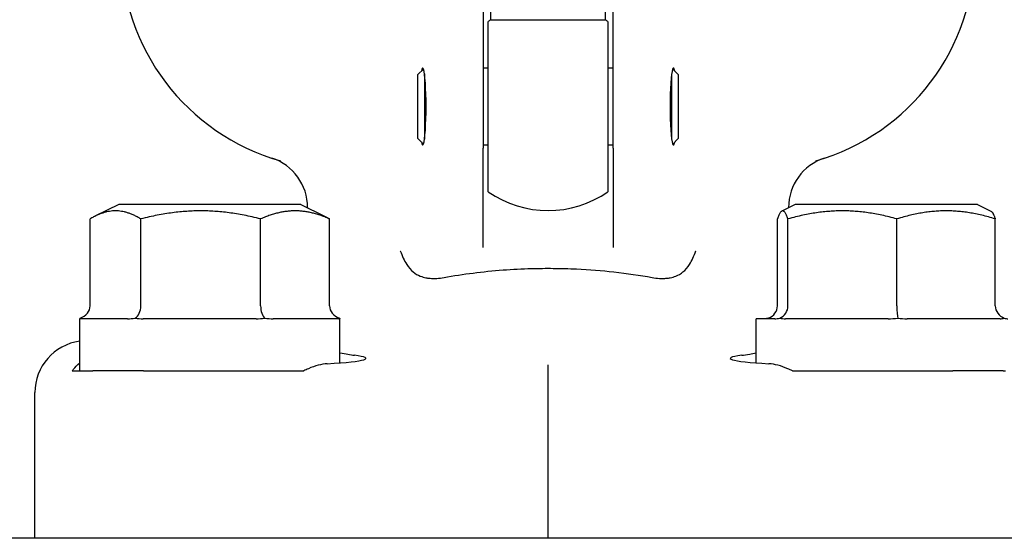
# Model space of a CAD drawing. Header units: inches. Extents: x 18 to 846, y -67 to 561.
# Tile 564 of 656: x 711.18 to 713.55, y 261.29 to 262.54. Entities that reach past the tile are written whole.
import ezdxf

# ---------------------------------------------------------------- set-up
doc = ezdxf.new("R2010")
doc.units = ezdxf.units.IN
doc.header["$LTSCALE"] = 24
doc.header["$MEASUREMENT"] = 0
doc.layers.add('Visible (ANSI)', color=7, linetype='Continuous', lineweight=30)

msp = doc.modelspace()

# ---------------------------------------------------------------- linework, layer by layer
at = {"layer": 'Visible (ANSI)'}
for p, q in [((712.3133, 262.53916), (712.3133, 262.83036)), ((712.5883, 262.53916), (712.5883, 262.83036)), ((712.29455, 262.58036), (712.29455, 262.23048)), ((712.60705, 262.23048), (712.60705, 262.58036)), ((712.30705, 262.12583), (712.30705, 262.5349)), ((712.3133, 262.53916), (712.5883, 262.53916)), ((712.59455, 262.5349), (712.59455, 262.12583)), ((712.30705, 262.42286), (712.29455, 262.42286)), ((712.60705, 262.42286), (712.59455, 262.42286)), ((712.1383, 262.40724), (712.15148, 262.42041)), ((712.1383, 262.25349), (712.1383, 262.40724)), ((712.15393, 262.40868), (712.15393, 262.25205)), ((712.74768, 262.25205), (712.74768, 262.40868)), ((712.7633, 262.40724), (712.75013, 262.42041)), ((712.7633, 262.40724), (712.7633, 262.25349)), ((712.1383, 262.25349), (712.15148, 262.24032)), ((712.30705, 262.23786), (712.29455, 262.23786)), ((712.60705, 262.23786), (712.59455, 262.23786)), ((712.7633, 262.25349), (712.75013, 262.24032)), ((712.29455, 261.99209), (712.29455, 262.23048)), ((712.60705, 262.23048), (712.60705, 261.99209)), ((711.41955, 262.09536), (711.36246, 262.06682)), ((711.85705, 262.09536), (711.41955, 262.09536)), ((711.85705, 262.09536), (711.91415, 262.06682)), ((713.04455, 262.09536), (713.01235, 262.07926)), ((713.48205, 262.09536), (713.04455, 262.09536)), ((713.48205, 262.09536), (713.51426, 262.07926)), ((711.8733, 262.08771), (711.8733, 262.08724)), ((713.0283, 262.08771), (713.0283, 262.08724)), ((711.35073, 261.85161), (711.35073, 262.0604)), ((711.47273, 261.85161), (711.47273, 262.0604)), ((711.7603, 261.85161), (711.7603, 262.0604)), ((711.92588, 261.85161), (711.92588, 262.0604)), ((713.00168, 261.85161), (713.00168, 262.0604)), ((713.02684, 261.85161), (713.02684, 262.0604)), ((713.28846, 261.85161), (713.28846, 262.0604)), ((713.52493, 261.85161), (713.52493, 262.0604)), ((711.44097, 261.82036), (711.3258, 261.82036)), ((711.3258, 261.69536), (711.3258, 261.82036)), ((711.74949, 261.82036), (711.47809, 261.82036)), ((711.94682, 261.82036), (711.79056, 261.82036)), ((711.9508, 261.82036), (711.95077, 261.82036)), ((711.9508, 261.71442), (711.9508, 261.82036)), ((712.995, 261.82036), (712.9508, 261.82036)), ((712.9508, 261.71442), (712.9508, 261.82036)), ((713.2679, 261.82036), (713.02099, 261.82036)), ((713.5362, 261.82036), (713.31304, 261.82036)), ((711.30778, 261.69536), (711.3258, 261.69536)), ((711.3258, 261.69536), (711.35258, 261.69536)), ((711.35258, 261.69536), (711.35756, 261.69536)), ((711.47875, 261.69536), (711.35756, 261.69536)), ((711.47875, 261.69536), (711.86398, 261.69536)), ((712.4508, 261.58502), (712.4508, 261.7099)), ((713.03763, 261.69536), (713.42286, 261.69536)), ((713.54405, 261.69536), (713.42286, 261.69536)), ((713.54405, 261.69536), (713.54902, 261.69536)), ((711.2183, 261.29286), (711.2183, 261.64326)), ((712.4508, 261.29286), (712.4508, 261.58502)), ((760.8308, 261.29286), (701.8308, 261.29286))]:
    msp.add_line(p, q, dxfattribs=at)
for centre, radius, start, end in [((711.9508, 262.70536), 0.525, 180, 254.19694), ((712.9508, 262.70536), 0.525, 285.80306, 0), ((712.4508, 262.33036), 0.25, 123.36701, 125.09963), ((712.4508, 262.33036), 0.25, 54.90037, 56.63299), ((711.7483, 262.08771), 0.125, 0, 71.84803), ((713.1533, 262.08771), 0.125, 108.15197, 180), ((712.4508, 262.33036), 0.25, 234.90037, 305.09963)]:
    msp.add_arc(centre, radius, start, end, dxfattribs=at)
for centre, major_axis, ratio, start_param, end_param in [((712.14962, 262.33036), (0, 0.0925), 0.0874887, 2.7361762, 6.6886017), ((712.75199, 262.33036), (0, 0.0925), 0.0874887, 5.8777689, 9.8301944), ((711.31478, 261.85161), (0.03595, 0), 0.8693335, 5.0590358, 6.2831853), ((711.45203, 261.85161), (0, -0.03125), 0.662309, 0.3466468, 1.5707963), ((711.77555, 261.85161), (0, -0.03125), 0.4879975, 4.712389, 5.9365385), ((711.96183, 261.85161), (0.03595, 0), 0.8693335, 3.1415927, 4.3657422), ((712.96897, 261.85161), (0.0327, 0), 0.9555533, 5.0590358, 6.2831853), ((712.99728, 261.85161), (0, -0.03125), 0.9458753, 0.3466468, 1.5707963), ((713.29161, 261.85161), (0, -0.03125), 0.1006388, 4.712389, 5.9365385), ((713.55764, 261.85161), (-0.0327, 0), 0.9555533, 0, 1.2241495), ((711.34378, 261.64269), (-0.10779, 0.06457), 0.9948398, 5.3935797, 6.8206087), ((711.6383, 261.72528), (-0.375, 0), 0.0524078, 2.4220006, 3.5274759), ((713.2633, 261.72528), (-0.375, 0), 0.0524078, 5.897302, 7.0027774)]:
    msp.add_ellipse(centre, major_axis=major_axis, ratio=ratio, start_param=start_param, end_param=end_param, dxfattribs=at)
for points, weights in [([(711.47273, 262.0604), (711.41173, 262.09649), (711.35073, 262.0604)], [1.04422863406, 1.20577136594, 1.04422863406]), ([(711.7603, 262.0604), (711.61652, 262.09649), (711.47273, 262.0604)], [1.04422863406, 1.20577136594, 1.04422863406]), ([(711.92588, 262.0604), (711.84309, 262.09649), (711.7603, 262.0604)], [1.04422863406, 1.20577136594, 1.04422863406]), ([(713.02684, 262.0604), (713.01426, 262.09649), (713.00168, 262.0604)], [1.04422863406, 1.20577136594, 1.04422863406]), ([(713.28846, 262.0604), (713.15765, 262.09649), (713.02684, 262.0604)], [1.04422863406, 1.20577136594, 1.04422863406]), ([(713.52493, 262.0604), (713.4067, 262.09649), (713.28846, 262.0604)], [1.04422863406, 1.20577136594, 1.04422863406]), ([(713.51426, 262.07926), (713.51922, 262.07678), (713.52493, 262.0604)], [1.12285543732, 1.11183872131, 1.04422863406]), ([(711.91415, 262.06682), (711.91988, 262.06395), (711.92588, 262.0604)], [1.06970791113, 1.05817173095, 1.04422863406])]:
    msp.add_rational_spline(points, weights, degree=2, dxfattribs=at)
for points, knots in [([(712.09566, 261.98401), (712.09571, 261.98386), (712.09577, 261.98371), (712.1004, 261.97133), (712.10539, 261.96023), (712.11574, 261.94391), (712.12076, 261.93783), (712.13198, 261.92856), (712.13769, 261.92528), (712.14827, 261.92116), (712.15279, 261.91991), (712.16003, 261.91854), (712.16264, 261.91817), (712.16707, 261.91771), (712.16888, 261.91758), (712.17247, 261.9174), (712.17426, 261.91736), (712.17852, 261.91735), (712.18101, 261.91742), (712.18926, 261.9179), (712.19508, 261.91862), (712.20092, 261.91968)], [-0.00127423, -0.00127423, -0.00127423, -0.00127423, 0, 0, 0.10318214, 0.10318214, 0.18065349, 0.18065349, 0.24752251, 0.24752251, 0.29373442, 0.29373442, 0.31913969, 0.31913969, 0.33638468, 0.33638468, 0.35315802, 0.35315802, 0.37627972, 0.37627972, 0.42938271, 0.42938271, 0.42938271, 0.42938271]), ([(712.70069, 261.91968), (712.70652, 261.91862), (712.71235, 261.9179), (712.7206, 261.91742), (712.72309, 261.91735), (712.72735, 261.91736), (712.72914, 261.9174), (712.73273, 261.91758), (712.73454, 261.91771), (712.73897, 261.91817), (712.74158, 261.91854), (712.74882, 261.91991), (712.75334, 261.92116), (712.76392, 261.92528), (712.76963, 261.92856), (712.78084, 261.93783), (712.78587, 261.94391), (712.79622, 261.96023), (712.8012, 261.97133), (712.80584, 261.98371), (712.80589, 261.98386), (712.80595, 261.98401)], [0, 0, 0, 0, 0.04878278, 0.04878278, 0.07002342, 0.07002342, 0.08543215, 0.08543215, 0.10127417, 0.10127417, 0.1246126, 0.1246126, 0.16706492, 0.16706492, 0.22849379, 0.22849379, 0.29966244, 0.29966244, 0.39445019, 0.39445019, 0.39562076, 0.39562076, 0.39562076, 0.39562076]), ([(712.20092, 261.91968), (712.24647, 261.92795), (712.29377, 261.93401), (712.36535, 261.93935), (712.38807, 261.94051), (712.42832, 261.94161), (712.44572, 261.94178), (712.48191, 261.94147), (712.50064, 261.94095), (712.54962, 261.93865), (712.57953, 261.93629), (712.64037, 261.92955), (712.67094, 261.92508), (712.70069, 261.91968)], [0, 0, 0, 0, 0.3810016, 0.3810016, 0.5559685, 0.5559685, 0.6888816, 0.6888816, 0.8321862, 0.8321862, 1.0653331, 1.0653331, 1.3143476, 1.3143476, 1.3143476, 1.3143476]), ([(712.91588, 261.73268), (712.92152, 261.73341), (712.92798, 261.73453), (712.94007, 261.73657), (712.94527, 261.73742), (712.95081, 261.73825)], [0, 0, 0, 0, 0.11429299, 0.11429299, 0.19064054, 0.19064054, 0.19064054, 0.19064054]), ([(711.30778, 261.69536), (711.3086, 261.69646), (711.30942, 261.69752), (711.31479, 261.7042), (711.32, 261.70961), (711.32582, 261.71454)], [1.429514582, 1.429514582, 1.429514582, 1.429514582, 1.444703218, 1.444703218, 1.528098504, 1.528098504, 1.528098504, 1.528098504]), ([(711.92033, 261.71233), (711.90677, 261.71152), (711.89128, 261.70733), (711.87151, 261.69894), (711.86775, 261.69721), (711.86398, 261.69536)], [0.52788927, 0.52788927, 0.52788927, 0.52788927, 0.6827691, 0.6827691, 0.71884724, 0.71884724, 0.71884724, 0.71884724]), ([(713.03763, 261.69536), (713.03387, 261.69721), (713.03012, 261.69893), (713.01035, 261.70732), (712.99485, 261.71152), (712.98128, 261.71233)], [1.52999431, 1.52999431, 1.52999431, 1.52999431, 1.56596178, 1.56596178, 1.72096024, 1.72096024, 1.72096024, 1.72096024])]:
    msp.add_open_spline(points, degree=3, knots=knots, dxfattribs=at)
for points in [[(711.32699, 261.82222), (711.32633, 261.82085), (711.32594, 261.82036), (711.32584, 261.82036)], [(711.44097, 261.82036), (711.44658, 261.82036), (711.45282, 261.82085), (711.45906, 261.82222)], [(711.45906, 261.82222), (711.46531, 261.82085), (711.47189, 261.82036), (711.47809, 261.82036)], [(711.74949, 261.82036), (711.75624, 261.82036), (711.76346, 261.82085), (711.77037, 261.82222)], [(711.77037, 261.82222), (711.77728, 261.82085), (711.78425, 261.82036), (711.79056, 261.82036)], [(711.94682, 261.82036), (711.94797, 261.82036), (711.94895, 261.82085), (711.94962, 261.82222)], [(711.94962, 261.82222), (711.95027, 261.82085), (711.95066, 261.82036), (711.95077, 261.82036)], [(712.98008, 261.82222), (712.97687, 261.82085), (712.97382, 261.82036), (712.97125, 261.82036)], [(712.995, 261.82036), (712.9987, 261.82036), (713.00295, 261.82085), (713.00732, 261.82222)], [(713.00732, 261.82222), (713.0117, 261.82085), (713.01643, 261.82036), (713.02099, 261.82036)], [(713.2679, 261.82036), (713.27512, 261.82036), (713.28295, 261.82085), (713.29054, 261.82222)], [(713.29054, 261.82222), (713.29813, 261.82085), (713.30591, 261.82036), (713.31304, 261.82036)], [(713.5362, 261.82036), (713.53973, 261.82036), (713.5433, 261.82085), (713.54653, 261.82222)], [(713.54653, 261.82222), (713.54974, 261.82085), (713.55278, 261.82036), (713.55536, 261.82036)], [(711.95081, 261.73826), (711.96466, 261.73616), (711.97633, 261.73389), (711.98573, 261.73268)]]:
    msp.add_open_spline(points, degree=3, dxfattribs=at)

doc.saveas('drawing.dxf')
